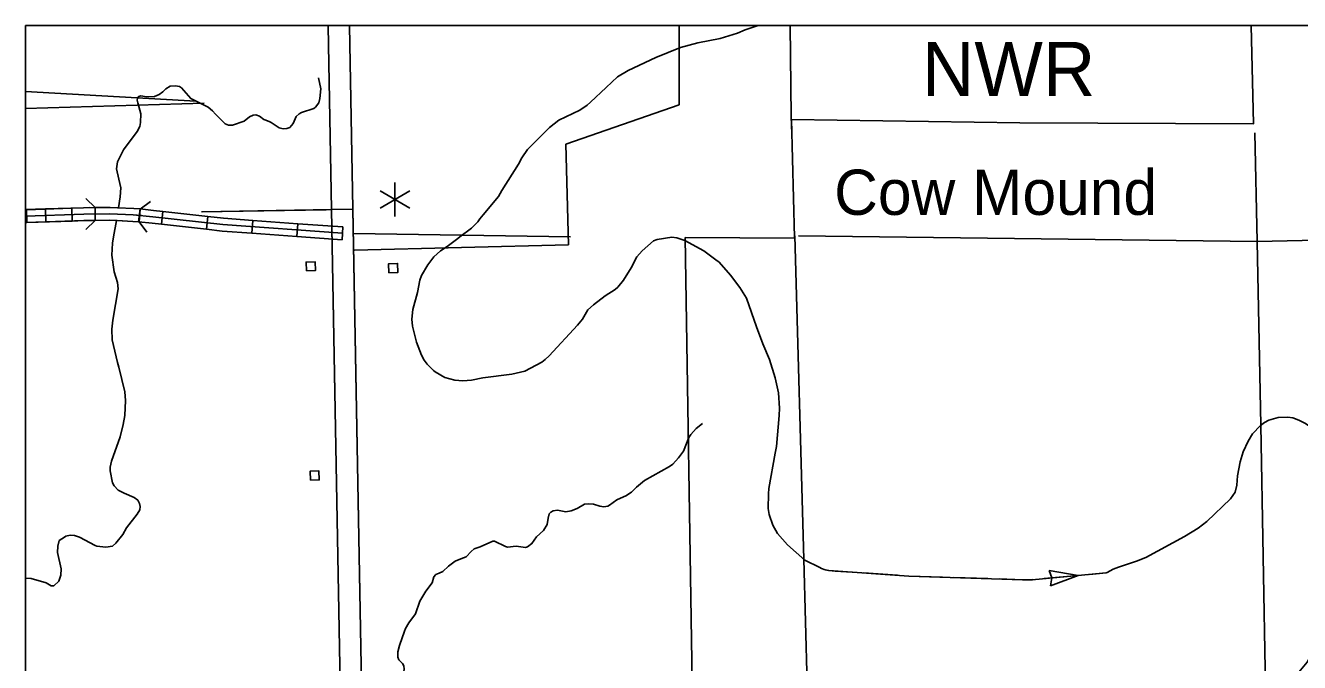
# Model space of a CAD drawing. Extents: x 1084508 to 1142749, y 1057638 to 1093403.
# Drawn here: x 1084508 to 1089174, y 1091069 to 1093403 of the extents above; entities that cross this region are included whole.
import ezdxf

# ---------------------------------------------------------------- set-up
doc = ezdxf.new("R2010")
doc.units = 0
for name, color, linetype in [('10', 7, 'Continuous'), ('2', 7, 'Continuous'), ('31', 7, 'Continuous'), ('32', 7, 'Continuous'), ('35', 7, 'Continuous'), ('56', 7, 'Continuous'), ('DSN_DRFT_Named-Boundary', 7, 'Continuous'), ('Level 10', 7, 'Continuous'), ('Level 2', 7, 'Continuous'), ('Level 24', 7, 'Continuous'), ('Level 32', 7, 'Continuous'), ('Level 35', 7, 'Continuous'), ('Level 38', 7, 'Continuous'), ('Level 43', 7, 'Continuous'), ('Level 48', 7, 'Continuous'), ('Level 5', 7, 'Continuous'), ('Level 56', 7, 'Continuous'), ('Level 7', 7, 'Continuous')]:
    doc.layers.add(name, color=color, linetype=linetype)

msp = doc.modelspace()

# ---------------------------------------------------------------- linework, layer by layer
at = {"layer": '10'}
msp.add_line((1085628.9, 1092728.8), (1085707.4, 1092730), dxfattribs=at)
for points in [[(1085688.9, 1089233.1), (1085688.2, 1089265.5), (1085661.3, 1090923.9), (1085628.9, 1092728.8)], [(1085707.4, 1092730), (1085739.8, 1090925.2), (1085766.6, 1089267), (1085767.3, 1089234.8)]]:
    msp.add_lwpolyline(points, dxfattribs=at)
at = {"layer": '2'}
msp.add_line((1085628.7, 1092728.8), (1085156.1, 1092720.6), dxfattribs=at)
at = {"layer": '31'}
msp.add_line((1084507.9, 1093161.8), (1085131.7, 1093126.4), dxfattribs=at)
at = {"layer": '32'}
for p, q in [((1084507.9, 1093099.4), (1085162.6, 1093119.1)), ((1084511.5, 1092728.4), (1084507.9, 1092728.3)), ((1084721.2, 1092712.3), (1084507.9, 1092705.2)), ((1084511.5, 1092728.4), (1084513.1, 1092681.4)), ((1084677.1, 1092733.9), (1084678.7, 1092686.9)), ((1084762.7, 1092736.4), (1084762.7, 1092689.3)), ((1084928.3, 1092731), (1084921.3, 1092684.5)), ((1085011.3, 1092721.9), (1085006, 1092675.1)), ((1085176, 1092703.4), (1085170.7, 1092656.6)), ((1084513.1, 1092681.4), (1084507.9, 1092681.2)), ((1085340.2, 1092689.2), (1085336.7, 1092642.2)), ((1085505.4, 1092677.1), (1085502, 1092630.1)), ((1085670.7, 1092665), (1085667.3, 1092618))]:
    msp.add_line(p, q, dxfattribs=at)
for points in [[(1084677.1, 1092733.9), (1084511.5, 1092728.4)], [(1084762.7, 1092736.4), (1084720.6, 1092735.4), (1084677.1, 1092733.9)], [(1085669, 1092641.9), (1085230.8, 1092674), (1084974.9, 1092702.8), (1084902.6, 1092709.6), (1084816.6, 1092713.7), (1084721.2, 1092712.3)], [(1084844.6, 1092735.5), (1084817, 1092736.8), (1084762.7, 1092736.4)], [(1084928.3, 1092731), (1084904.3, 1092732.7), (1084844.6, 1092735.5)], [(1085011.3, 1092721.9), (1084977.3, 1092725.8), (1084928.3, 1092731)], [(1085176, 1092703.4), (1085011.3, 1092721.9)], [(1085340.2, 1092689.2), (1085232.9, 1092697), (1085176, 1092703.4)], [(1084678.7, 1092686.9), (1084513.1, 1092681.4)], [(1084762.7, 1092689.3), (1084721.7, 1092688.3), (1084678.7, 1092686.9)], [(1084842.4, 1092688.4), (1084816.2, 1092689.7), (1084762.7, 1092689.3)], [(1084921.3, 1092684.5), (1084900.9, 1092685.7), (1084842.4, 1092688.4)], [(1085006, 1092675.1), (1084972.4, 1092678.9), (1084921.3, 1092684.5)], [(1085170.7, 1092656.6), (1085006, 1092675.1)], [(1085336.7, 1092642.2), (1085228.6, 1092650.1), (1085170.7, 1092656.6)], [(1085505.4, 1092677.1), (1085340.2, 1092689.2)], [(1085670.7, 1092665), (1085505.4, 1092677.1)], [(1085502, 1092630.1), (1085336.7, 1092642.2)], [(1085667.3, 1092618), (1085502, 1092630.1)]]:
    msp.add_lwpolyline(points, dxfattribs=at)
at = {"layer": '35'}
for points in [[(1084866.3, 1091941), (1084872.2, 1091974.9), (1084874.3, 1092028.8), (1084872.2, 1092061.2), (1084850.3, 1092151.4), (1084844.6, 1092168.2), (1084825.8, 1092251.9), (1084823.7, 1092290.9), (1084827.5, 1092323.8), (1084847.5, 1092437.9), (1084844.5, 1092461.1), (1084832.9, 1092501), (1084824.4, 1092561.5), (1084827.1, 1092605.4), (1084830.1, 1092628.5), (1084841.4, 1092688.5)], [(1084650.4, 1091529.1), (1084655.9, 1091532.4), (1084671.1, 1091535.8), (1084687, 1091534.5), (1084705.8, 1091528.3), (1084763, 1091497.7), (1084769.7, 1091495.7), (1084802.1, 1091491.3), (1084826.1, 1091496), (1084839.2, 1091506.2), (1084864.2, 1091538.3), (1084878.4, 1091562.8), (1084917.5, 1091612.5), (1084926.3, 1091628.8), (1084928.4, 1091640.9), (1084926.1, 1091652.1), (1084920, 1091663.9), (1084906, 1091674.4), (1084869.6, 1091689.4), (1084847.4, 1091701.2), (1084833, 1091716.1), (1084826.9, 1091727.8), (1084818.4, 1091771.5), (1084818.2, 1091784.5), (1084823, 1091807.5), (1084854.5, 1091896), (1084866.3, 1091941)], [(1084630.5, 1091367.8), (1084637.6, 1091389.5), (1084638.3, 1091412.8), (1084625.5, 1091471.9), (1084626.2, 1091495.2), (1084630.8, 1091515.8), (1084650.4, 1091529.1)], [(1084507.9, 1091378.2), (1084529.1, 1091377), (1084583.4, 1091360.7), (1084602.6, 1091349.8), (1084611.4, 1091349.8), (1084630.5, 1091367.8)]]:
    msp.add_lwpolyline(points, dxfattribs=at)
at = {"layer": '56'}
for points in [[(1085537.1, 1092503.9), (1085535.9, 1092536.5), (1085568.6, 1092537.7), (1085569.8, 1092505.1)], [(1085551.4, 1091737.1), (1085550.2, 1091769.8), (1085582.9, 1091771), (1085584.1, 1091738.3)]]:
    msp.add_lwpolyline(points, close=True, dxfattribs=at)
at = {"layer": 'DSN_DRFT_Named-Boundary'}
msp.add_lwpolyline([(1084507.9, 1057640), (1142749.2, 1057640), (1142749.2, 1093403.4), (1084507.9, 1093403.4)], close=True, dxfattribs=at)
at = {"layer": 'Level 10'}
for points in [[(1085688.9, 1089233.1), (1085688.2, 1089265.5), (1085661.3, 1090923.9), (1085618.1, 1093331.7), (1085616.1, 1093403.4)], [(1085694.6, 1093403.4), (1085696.5, 1093333.4), (1085739.8, 1090925.2), (1085766.6, 1089267), (1085767.3, 1089234.8)]]:
    msp.add_lwpolyline(points, dxfattribs=at)
at = {"layer": 'Level 2'}
msp.add_line((1085609.8, 1092728.4), (1085152.8, 1092720.5), dxfattribs=at)
at = {"layer": 'Level 32'}
for p, q in [((1084507.9, 1092728.8), (1084580.8, 1092731.2)), ((1084507.9, 1092705.2), (1084721.2, 1092712.3)), ((1084582.4, 1092684.1), (1084580.8, 1092731.2)), ((1084762.7, 1092736.4), (1084762.7, 1092689.3)), ((1084923.9, 1092684), (1084928.3, 1092730.8)), ((1084507.9, 1092681.7), (1084582.4, 1092684.1))]:
    msp.add_line(p, q, dxfattribs=at)
for points in [[(1084580.8, 1092731.2), (1084720.6, 1092735.8), (1084744.2, 1092736.2)], [(1084721.2, 1092712.3), (1084816.6, 1092713.7), (1084902.6, 1092709.6), (1084932.9, 1092706.8)], [(1084845.8, 1092735.5), (1084818.1, 1092736.8), (1084763.9, 1092736.4)], [(1084928.7, 1092731), (1084904.6, 1092732.7), (1084845, 1092735.5)], [(1084582.4, 1092684.1), (1084721.7, 1092688.7), (1084747.6, 1092689.1)], [(1084842.3, 1092688.4), (1084816.1, 1092689.7), (1084762.6, 1092689.3)], [(1084922, 1092684.5), (1084901.7, 1092685.7), (1084843.2, 1092688.4)]]:
    msp.add_lwpolyline(points, dxfattribs=at)
at = {"layer": 'Level 35'}
for points in [[(1086564.8, 1093110.8), (1086577.9, 1093122), (1086634.8, 1093176.4), (1086676.8, 1093214.8), (1086714.7, 1093237.8), (1086816.5, 1093285.9), (1086906.5, 1093322.6), (1086970.1, 1093339.5), (1087052, 1093355.8), (1087116.1, 1093375.2), (1087143.7, 1093387.9), (1087191.2, 1093403.4)], [(1084918.9, 1093119.4), (1084917.3, 1093129.4), (1084918.3, 1093137.3), (1084922.5, 1093143.1), (1084929.9, 1093145.9), (1084951.4, 1093142), (1084981, 1093142.8), (1084997.7, 1093151), (1085011.2, 1093160.3), (1085021.6, 1093170.8), (1085037.6, 1093180.5), (1085057.4, 1093182.2), (1085072.2, 1093180.3), (1085079.2, 1093175.1), (1085113.2, 1093135.8), (1085177.4, 1093104.2), (1085192.3, 1093091.2), (1085203.8, 1093078.7), (1085239.8, 1093043.5), (1085251.3, 1093038.6), (1085265.8, 1093037.6), (1085309.3, 1093052.4), (1085328.2, 1093069.2), (1085341.9, 1093075.1), (1085351.9, 1093075.4), (1085365.3, 1093070.9), (1085380.8, 1093059.1)], [(1085384.5, 1093057.3), (1085400.1, 1093052.1), (1085407.3, 1093047.4), (1085437.6, 1093028.4), (1085451.2, 1093025.2), (1085464.8, 1093025.3), (1085475.6, 1093029.8), (1085488.6, 1093044.8), (1085499.6, 1093070.4), (1085510.1, 1093079.9), (1085519.3, 1093084.4), (1085564, 1093099.3), (1085569.6, 1093103.6), (1085582.2, 1093120.5), (1085586, 1093136), (1085589.1, 1093170.8), (1085580.7, 1093211.1)], [(1084848.2, 1092735), (1084854.2, 1092775.8), (1084857.7, 1092808.7), (1084849.3, 1092840.5), (1084841.6, 1092878.7), (1084844.4, 1092903.4), (1084866.7, 1092947.7), (1084916.8, 1093014.7), (1084926.8, 1093033.7), (1084929.8, 1093048.3), (1084930.5, 1093079.2), (1084918.9, 1093119.4)], [(1086008.4, 1092134.9), (1086001.9, 1092139.7), (1085979.3, 1092162.5), (1085968.7, 1092176.9), (1085958.9, 1092194.8), (1085939.5, 1092242.6), (1085925.4, 1092301.9), (1085923.1, 1092327.6), (1085926.9, 1092363), (1085944.3, 1092424.4), (1085952.5, 1092469.8), (1085958.8, 1092487.1), (1085981.3, 1092526.4), (1086003.5, 1092555.5), (1086028.2, 1092577.3), (1086052.2, 1092593.6), (1086091.7, 1092622.5), (1086098.4, 1092629), (1086141.3, 1092661.2), (1086165, 1092684.1), (1086172.1, 1092694.8), (1086184.8, 1092709.4), (1086239.9, 1092777.3), (1086252, 1092799.2), (1086314, 1092894.7), (1086326.4, 1092917.9), (1086346, 1092948.5), (1086427.4, 1093029.4), (1086461.4, 1093055.9), (1086538.4, 1093093.4), (1086564.8, 1093110.8)], [(1085380.8, 1093059.1), (1085384.5, 1093057.3)], [(1087036.7, 1092545.1), (1086992, 1092578.1), (1086923.2, 1092615.8), (1086893.6, 1092625.4), (1086875.6, 1092627.2), (1086821.1, 1092619.5), (1086808.7, 1092614), (1086766.3, 1092577.8), (1086747.2, 1092555.7), (1086726.7, 1092515.2), (1086698.4, 1092470.7), (1086677, 1092444.7), (1086667.3, 1092435.5), (1086631.6, 1092412.4), (1086588.1, 1092380.2), (1086568, 1092361.5), (1086548.5, 1092327.7), (1086529.8, 1092305), (1086426.3, 1092193.4), (1086411.4, 1092179), (1086398.5, 1092169.7), (1086337, 1092137.1), (1086289, 1092125.9), (1086183.4, 1092111.8), (1086142.1, 1092104.3), (1086109.7, 1092101.8), (1086080.1, 1092103.6), (1086044.4, 1092113.6), (1086008.4, 1092134.9)], [(1087416.7, 1091417.5), (1087362.2, 1091444.1), (1087298.3, 1091500.6), (1087262.5, 1091541.8), (1087245.3, 1091572), (1087231.9, 1091611.8), (1087228.6, 1091633.4), (1087229.1, 1091687.3), (1087230.9, 1091707.2), (1087253.1, 1091836.9), (1087258.2, 1091860.4), (1087268.8, 1091974.5), (1087269.7, 1092000.7), (1087266.4, 1092057.3), (1087254.3, 1092112.2), (1087233.2, 1092178.9), (1087208.1, 1092236.5), (1087185, 1092299.3), (1087148.3, 1092404.4), (1087124.9, 1092443.2), (1087089.8, 1092488.5), (1087048, 1092536.1), (1087036.7, 1092545.1)], [(1089172, 1091957.2), (1089150.3, 1091965.2), (1089131.6, 1091968.3), (1089096.3, 1091967), (1089061.6, 1091957.3), (1089045.4, 1091948.4), (1089031, 1091937.5), (1089001.9, 1091907.1), (1088986, 1091880.8), (1088968.1, 1091841.1), (1088956.6, 1091804.3), (1088946.5, 1091752.9), (1088944.1, 1091718.7), (1088938.4, 1091693), (1088921.9, 1091668.8), (1088834.3, 1091585.5), (1088803.1, 1091561), (1088753.5, 1091531.2), (1088611.2, 1091454.6), (1088576.8, 1091440.4), (1088511.8, 1091418.2), (1088491.6, 1091410.8), (1088469.7, 1091398.6), (1088466.3, 1091397.9)], [(1089115, 1090977.8), (1089144.9, 1091005), (1089171.5, 1091034.3), (1089202.3, 1091070.7), (1089226.9, 1091113.2), (1089280.7, 1091197.2), (1089308.8, 1091247.7), (1089329.6, 1091298.5), (1089352.3, 1091362.8), (1089360, 1091402.7), (1089373.9, 1091470), (1089383.1, 1091578), (1089382.2, 1091602.6), (1089376.3, 1091651.2), (1089370.6, 1091678.4), (1089347.2, 1091741.4), (1089329.7, 1091778.2), (1089282, 1091861.2), (1089263.3, 1091888.2), (1089232.2, 1091919.5), (1089196.4, 1091944.9), (1089172, 1091957.2)], [(1086528.2, 1091633.7), (1086555.4, 1091648.9), (1086568.9, 1091650.6), (1086588.8, 1091648.9), (1086611.7, 1091642.2), (1086626.3, 1091640.2), (1086640.7, 1091642), (1086647.2, 1091645.4), (1086674.4, 1091665.9), (1086687.1, 1091671.5), (1086706.7, 1091679.4), (1086727.6, 1091693.1), (1086746.4, 1091711.5), (1086775.7, 1091735.6), (1086867, 1091787.5), (1086879, 1091795.8), (1086899.5, 1091819.3), (1086917.8, 1091844.2), (1086938, 1091893.8), (1086944.9, 1091904.1), (1086963.9, 1091926.9), (1086987.8, 1091945.4)], [(1086057.5, 1091422.7), (1086082, 1091440.9), (1086102.8, 1091448.9), (1086122, 1091456.9), (1086140.2, 1091476.5), (1086151.5, 1091485.7), (1086173.2, 1091492.8), (1086219.7, 1091514.4), (1086226.1, 1091513.6), (1086265.8, 1091493.8), (1086273.4, 1091491.9), (1086304.5, 1091495.7), (1086338.7, 1091490.2), (1086347.1, 1091493), (1086362.7, 1091505.3), (1086379.1, 1091529.5), (1086405.3, 1091552.5), (1086418.3, 1091575.1), (1086422.5, 1091598.2), (1086426.3, 1091614.4), (1086431.8, 1091620.3), (1086441.2, 1091624.7), (1086456.1, 1091626.9), (1086486.5, 1091621.7), (1086506.5, 1091625), (1086528.2, 1091633.7)], [(1085895.9, 1091184.4), (1085900.3, 1091194.1), (1085912.1, 1091215), (1085936.7, 1091247.1), (1085952.6, 1091294.6), (1085974.6, 1091330.4), (1085997, 1091361.8), (1086004.1, 1091383.2), (1086011.1, 1091391.6), (1086022.5, 1091396.8), (1086036.8, 1091402.7), (1086057.5, 1091422.7)], [(1085777.1, 1090981), (1085845.2, 1090980.3), (1085858, 1090983), (1085868.5, 1090989.1), (1085882, 1091006.6), (1085892.8, 1091029), (1085895.1, 1091044.3), (1085894, 1091056.8), (1085888.6, 1091066.1), (1085875.6, 1091078.5), (1085871.4, 1091088.7), (1085871.6, 1091108.3), (1085878, 1091131.8), (1085895.9, 1091184.4)]]:
    msp.add_lwpolyline(points, dxfattribs=at)
at = {"layer": 'Level 38'}
for points in [[(1084729.4, 1092769.7), (1084762.7, 1092736.4)], [(1084928.2, 1092730.5), (1084966.1, 1092758.4)], [(1084762.7, 1092689.3), (1084729.4, 1092656)], [(1084951.8, 1092645.8), (1084923.9, 1092683.7)]]:
    msp.add_lwpolyline(points, dxfattribs=at)
at = {"layer": 'Level 43'}
for p, q in [((1088363.1, 1091388.2), (1088256.9, 1091406.3)), ((1088256.9, 1091406.3), (1088266.9, 1091379.4)), ((1088363.1, 1091388.2), (1088262.1, 1091350.8)), ((1088262.1, 1091350.8), (1088266.9, 1091379.1))]:
    msp.add_line(p, q, dxfattribs=at)
for points in [[(1088466.3, 1091397.9), (1088207.4, 1091373.7), (1088195.5, 1091372.6), (1088188.3, 1091372.1), (1088175, 1091372.2), (1088166.2, 1091372.5), (1088159.6, 1091372.5), (1087743.4, 1091386.2), (1087449.8, 1091406.1), (1087443.5, 1091407.8), (1087437.8, 1091408.8), (1087433.3, 1091410.5), (1087427.6, 1091412.5), (1087423.7, 1091414), (1087416.7, 1091417.5)], [(1087473.9, 1091404.5), (1087449.8, 1091406.1), (1087443.5, 1091407.8), (1087437.8, 1091408.8), (1087433.3, 1091410.5), (1087427.6, 1091412.5), (1087423.7, 1091414), (1087416.7, 1091417.5)], [(1087535.9, 1091400.3), (1087473.9, 1091404.5)], [(1087701.3, 1091389.1), (1087577.3, 1091397.5)], [(1088466.3, 1091397.9), (1088404.4, 1091392.1)], [(1087866.9, 1091382.2), (1087743.4, 1091386.2), (1087742.6, 1091386.3)], [(1088032.5, 1091376.7), (1087908.3, 1091380.8)], [(1088198.1, 1091372.9), (1088195.5, 1091372.6), (1088188.3, 1091372.1), (1088175, 1091372.2), (1088166.2, 1091372.5), (1088159.6, 1091372.5), (1088073.9, 1091375.4)], [(1088363.1, 1091388.2), (1088239.4, 1091376.7)]]:
    msp.add_lwpolyline(points, dxfattribs=at)
at = {"layer": 'Level 48'}
for p, q in [((1085806.7, 1092797.1), (1085915.5, 1092734.3)), ((1085806.7, 1092734.3), (1085915.5, 1092797.1)), ((1085861.1, 1092702.9), (1085861.1, 1092828.5))]:
    msp.add_line(p, q, dxfattribs=at)
at = {"layer": 'Level 5'}
for points in [[(1087308.5, 1093403.4), (1087312.6, 1093070.1), (1087314.6, 1093006.8)], [(1089010.1, 1093010.3), (1089018.6, 1092611.7), (1089032.2, 1091939.4), (1089050, 1090977.1)], [(1085709, 1092641.7), (1086504.3, 1092628.9)], [(1087326.3, 1092632.3), (1087358.8, 1091448.4), (1087371.1, 1090989.1)], [(1087338.7, 1092632.1), (1089018.6, 1092611.7), (1090064.8, 1092635.1)]]:
    msp.add_lwpolyline(points, dxfattribs=at)
at = {"layer": 'Level 56'}
msp.add_lwpolyline([(1085839.1, 1092497.5), (1085837.9, 1092530.1), (1085870.7, 1092531.4), (1085871.9, 1092498.7)], close=True, dxfattribs=at)
at = {"layer": 'Level 7'}
for p, q in [((1086901.5, 1093112.8), (1086902.5, 1093403.4)), ((1086487.2, 1092968.1), (1086901.5, 1093112.8)), ((1086497.3, 1092600), (1086487.2, 1092968.1)), ((1087324.5, 1092624.2), (1086923.9, 1092627.1)), ((1086923.9, 1092627.1), (1086949.3, 1090997.3)), ((1085713.5, 1092579.7), (1086497.3, 1092600))]:
    msp.add_line(p, q, dxfattribs=at)
msp.add_lwpolyline([(1088997.5, 1093403.4), (1089005.4, 1093042.7), (1088150.2, 1093046.2), (1087313.4, 1093058.3), (1087324.5, 1092626.7), (1087324.5, 1092624.2)], dxfattribs=at)

# ---------------------------------------------------------------- texts
at = {"layer": 'Level 24'}
msp.add_text('Cow Mound', height=165.73, dxfattribs=at).set_placement((1087469.9, 1092709.4))
at = {"layer": 'Level 7'}
msp.add_text('NWR', height=198.88, dxfattribs=at).set_placement((1087791.2, 1093144.5))

doc.saveas('drawing.dxf')
